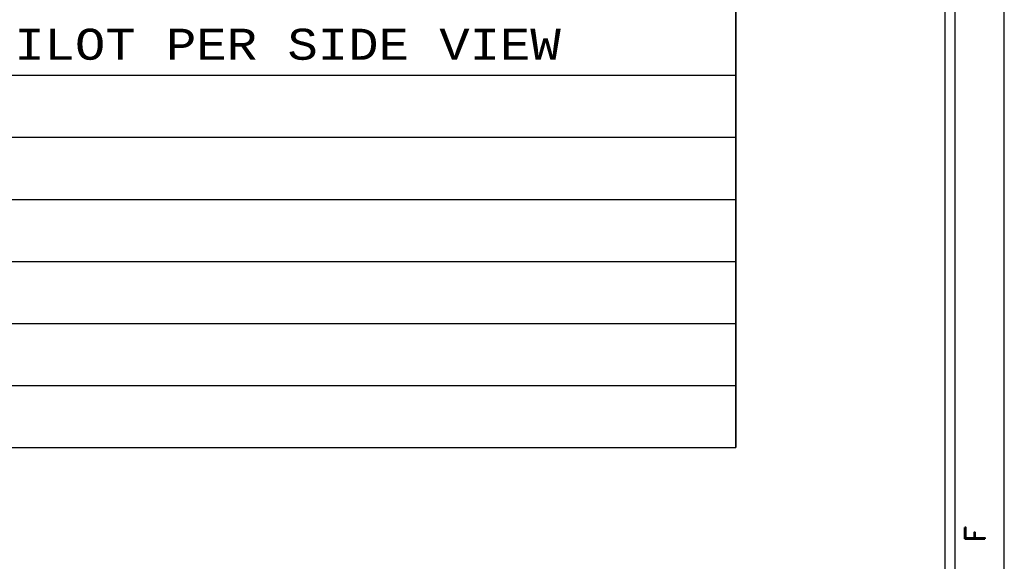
# Model space of a CAD drawing. Header units: inches. Extents: x 3 to 289, y 4 to 291.
# Tile 376 of 634: x 156.73 to 161.72, y 176.14 to 178.89. Entities that reach past the tile are written whole.
import ezdxf
from ezdxf.enums import TextEntityAlignment as Align

# ---------------------------------------------------------------- set-up
doc = ezdxf.new("R2010")
doc.units = ezdxf.units.IN
doc.header["$LTSCALE"] = 0.5
doc.header["$MEASUREMENT"] = 0
doc.layers.add('DBU', color=7, linetype='Continuous')
doc.layers.add('PLOTVIEW1', color=7, linetype='Continuous')
doc.styles.add('VERO5-RomanD', font='romand__.ttf')
doc.styles.add('VERO9-Courier New', font='cour.ttf')

msp = doc.modelspace()

# ---------------------------------------------------------------- linework, layer by layer
at = {"layer": 'DBU', "color": 56, "linetype": 'Continuous'}
for p, q in [((160.3621, 176.7163), (160.3621, 180.8108)), ((160.3621, 180.8108), (160.3621, 176.7163)), ((146.5574, 178.606), (160.3621, 178.606)), ((146.5574, 178.2911), (160.3621, 178.2911)), ((146.5574, 177.9761), (160.3621, 177.9761)), ((146.5574, 177.6611), (160.3621, 177.6611)), ((146.5574, 177.3462), (160.3621, 177.3462)), ((146.5574, 177.0312), (160.3621, 177.0312)), ((146.5574, 176.7163), (160.3621, 176.7163))]:
    msp.add_line(p, q, dxfattribs=at)
at = {"layer": 'PLOTVIEW1', "color": 97, "linetype": 'Continuous'}
for p, q in [((161.4247, 173.94), (161.4247, 207.94)), ((161.4747, 173.94), (161.4747, 207.94)), ((161.7247, 173.94), (161.7247, 207.94))]:
    msp.add_line(p, q, dxfattribs=at)

# ---------------------------------------------------------------- texts
at = {"layer": 'DBU', "color": 7, "linetype": 'Continuous', "style": 'VERO9-Courier New', "width": 0.931388}
msp.add_text(".3125 BORE THRU C'BORE FOR 1/2-20 TAP FOR PILOT PER SIDE VIEW", height=0.15748, dxfattribs=at).set_placement((150.0753, 178.6848), (159.4737, 178.6848), align=Align.FIT)
at = {"layer": 'PLOTVIEW1', "color": 56, "linetype": 'Continuous', "style": 'VERO5-RomanD', "width": 1.001006}
msp.add_text('F', height=0.1, rotation=90, dxfattribs=at).set_placement((161.6252, 176.2345), (161.6252, 176.3193), align=Align.FIT)

doc.saveas('drawing.dxf')
